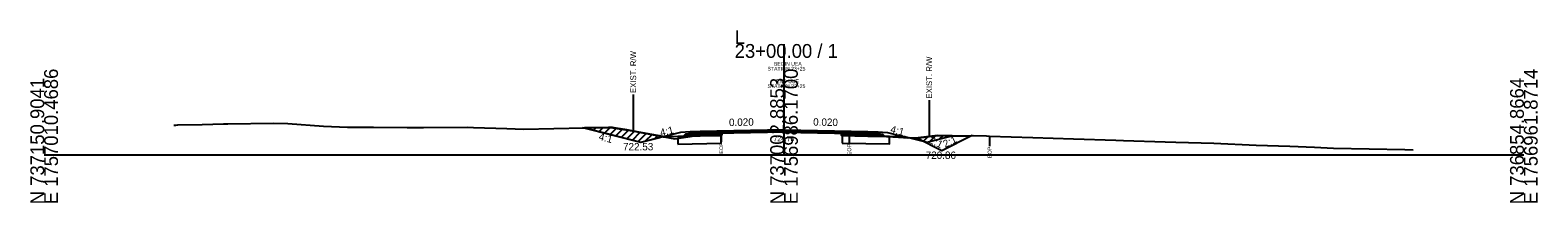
# Model space of a CAD drawing. Extents: x -26 to 4303, y -10 to 9577.
# Drawn here: x 997.2 to 1302.8, y 2990.3 to 3025.3 of the extents above; entities that cross this region are included whole.
import ezdxf

# ---------------------------------------------------------------- set-up
doc = ezdxf.new("R2010")
doc.units = 0
for name, color, linetype in [('Exist CMT Pavement', 7, 'Continuous'), ('Old_Level_10', 7, 'Continuous'), ('Old_Level_2', 7, 'Continuous'), ('Pattern 1', 7, 'Continuous'), ('Prop CMT Conc Surface', 7, 'Continuous'), ('Prop CMT Concrete Structures', 7, 'Continuous'), ('Prop CMT Concrete Wall', 7, 'Continuous'), ('Prop CMT Pvmt Course 1', 7, 'Continuous'), ('Prop CMT Pvmt Course 1 CG', 7, 'Continuous'), ('Prop CMT Pvmt Course 2', 7, 'Continuous'), ('Prop CMT Pvmt Course 2 Wedge', 7, 'Continuous'), ('Prop CMT Pvmt Course 3', 7, 'Continuous'), ('Prop CMT Pvmt Surface', 7, 'Continuous'), ('Prop CMT Pvmt Surface Shoulder', 7, 'Continuous'), ('Prop CMT Pvmt Wedge Surface 1', 7, 'Continuous'), ('Prop CMT Pvmt Wedge Surface 2', 7, 'Continuous'), ('Prop CMT Pvmt Wedge Surface 3', 7, 'Continuous'), ('Prop CMT Shld Paved Course 1', 7, 'Continuous'), ('Prop CMT Shld Paved Course 2', 7, 'Continuous'), ('Prop CMT Shld Paved Course 3', 7, 'Continuous'), ('Prop CMT Slope Grass', 7, 'Continuous'), ('Prop CMT Subgrade Earthwork', 7, 'Continuous'), ('Prop Road Sect_ Recs - UC Shallow (Outline)', 7, 'Continuous'), ('Prop Shade Light', 7, 'Continuous'), ('Prop XS DDE', 7, 'Continuous'), ('Prop XS DDE Elevations', 7, 'Continuous'), ('Prop XS Ditch Standard Text', 7, 'Continuous'), ('Prop XS Earthwork Shape', 7, 'Continuous'), ('Prop XS Hydro Elevations', 7, 'Continuous'), ('Prop XS SE Text', 7, 'Continuous'), ('Prop XS Side Slope Text', 7, 'Continuous'), ('Prop XS Wedging', 7, 'Continuous'), ('Scratch_Level_6', 7, 'Continuous')]:
    doc.layers.add(name, color=color, linetype=linetype)

msp = doc.modelspace()

# ---------------------------------------------------------------- linework, layer by layer
at = {"layer": 'Exist CMT Pavement'}
for points in [[(1150, 3005.07), (1133, 3004.73)], [(1150, 3005.07), (1167, 3004.73)]]:
    msp.add_lwpolyline(points, dxfattribs=at)
at = {"layer": 'Old_Level_10'}
for p, q in [((1176.95, 3003.4), (1175.16, 3003.49)), ((1182.03, 3000.86), (1176.95, 3003.4)), ((1188.13, 3003.91), (1182.03, 3000.86))]:
    msp.add_line(p, q, dxfattribs=at)
at = {"layer": 'Old_Level_2'}
for p, q in [((1150, 3000), (1150, 3022.47)), ((1150, 3000), (1150, 3022.47)), ((1000, 3000), (1150, 3000)), ((1000, 3000), (1150, 3000)), ((1150, 3000), (1300, 3000)), ((1150, 3000), (1300, 3000))]:
    msp.add_line(p, q, dxfattribs=at)
at = {"layer": 'Pattern 1'}
for p, q in [((1110.26, 3005.29), (1110.46, 3005.5)), ((1111.39, 3005.01), (1111.9, 3005.53)), ((1112.52, 3004.73), (1113.35, 3005.55)), ((1113.65, 3004.45), (1114.76, 3005.56)), ((1114.78, 3004.16), (1116.03, 3005.41)), ((1115.91, 3003.88), (1117.25, 3005.21)), ((1117.05, 3003.6), (1118.46, 3005.01)), ((1118.18, 3003.31), (1119.67, 3004.81)), ((1119.31, 3003.03), (1120.87, 3004.59)), ((1120.44, 3002.75), (1122.06, 3004.37)), ((1121.95, 3002.85), (1123.25, 3004.15)), ((1123.84, 3003.32), (1124.45, 3003.93)), ((1132.87, 3003.93), (1132.97, 3004.02)), ((1134.32, 3003.96), (1134.64, 3004.28)), ((1135.76, 3003.99), (1136.31, 3004.54)), ((1137.2, 3004.02), (1137.4, 3004.21)), ((1161.81, 3004.04), (1162.23, 3004.46)), ((1163.19, 3004.01), (1163.57, 3004.39)), ((1164.58, 3003.98), (1165.02, 3004.42)), ((1165.97, 3003.95), (1166.46, 3004.45)), ((1167.35, 3003.93), (1167.68, 3004.26)), ((1168.74, 3003.9), (1168.87, 3004.03)), ((1175.99, 3003.36), (1176.07, 3003.44)), ((1177.12, 3003.08), (1177.52, 3003.48)), ((1178.25, 3002.8), (1179.13, 3003.67)), ((1179.64, 3002.77), (1180.74, 3003.87)), ((1181.53, 3003.24), (1182.19, 3003.9)), ((1183.41, 3003.71), (1183.59, 3003.89)), ((1184.46, 3003.86), (1184.49, 3003.89))]:
    msp.add_line(p, q, dxfattribs=at)
for points in [[(1109.52, 3005.48), (1113.58, 3004.46), (1121, 3002.61), (1125.5, 3003.73), (1123.22, 3004.16), (1120.25, 3004.71), (1118.13, 3005.07), (1116, 3005.42), (1115.25, 3005.54), (1114.42, 3005.58), (1110.12, 3005.49)], [(1137.39, 3004.02), (1132.3, 3003.92), (1134.27, 3004.23), (1135.07, 3004.35), (1136.45, 3004.56), (1137.36, 3004.71), (1137.4, 3004.71)], [(1161.78, 3004.04), (1161.78, 3004.49), (1163.59, 3004.39), (1165.14, 3004.42), (1166.68, 3004.45), (1167.47, 3004.3), (1169.67, 3003.88)], [(1175.52, 3003.48), (1179, 3002.61), (1184.1, 3003.88), (1181.14, 3003.92), (1177.17, 3003.44), (1176.84, 3003.4)]]:
    msp.add_lwpolyline(points, close=True, dxfattribs=at)
at = {"layer": 'Prop CMT Conc Surface'}
for points in [[(1137.25, 3004.57), (1133, 3004.48)], [(1133, 3004.48), (1133, 3004.27)], [(1133, 3004.27), (1137.25, 3004.36)], [(1137.25, 3004.36), (1137.25, 3004.57)], [(1161.64, 3004.59), (1167, 3004.48)], [(1167, 3004.27), (1161.64, 3004.38)], [(1167, 3004.48), (1167, 3004.27)]]:
    msp.add_lwpolyline(points, dxfattribs=at)
at = {"layer": 'Prop CMT Concrete Structures'}
for points in [[(1150, 3004.95), (1137.25, 3004.69)], [(1150, 3004.95), (1161.64, 3004.71)], [(1133, 3004.48), (1133, 3004.73)], [(1137.25, 3004.57), (1133, 3004.48)], [(1137.25, 3004.69), (1137.25, 3004.57)], [(1161.64, 3004.71), (1161.64, 3004.59)], [(1161.64, 3004.59), (1167, 3004.48)], [(1167, 3004.48), (1167, 3004.73)]]:
    msp.add_lwpolyline(points, dxfattribs=at)
at = {"layer": 'Prop CMT Pvmt Course 1'}
for points in [[(1137.25, 3004.36), (1133, 3004.27)], [(1133, 3004.27), (1133, 3003.94)], [(1133, 3003.94), (1137.25, 3004.03)], [(1137.25, 3004.03), (1137.25, 3004.36)], [(1161.64, 3004.38), (1167, 3004.27)], [(1161.64, 3004.05), (1161.64, 3004.38)], [(1167, 3003.94), (1161.64, 3004.05)], [(1167, 3004.27), (1167, 3003.94)]]:
    msp.add_lwpolyline(points, dxfattribs=at)
at = {"layer": 'Prop CMT Pvmt Course 2'}
for points in [[(1133, 3004.73), (1131, 3004.69), (1130.74, 3004.44)], [(1130.74, 3004.44), (1133, 3004.48)], [(1133, 3004.48), (1133, 3004.73)], [(1167, 3004.73), (1169, 3004.69), (1169.26, 3004.44)], [(1167, 3004.48), (1167, 3004.73)], [(1169.26, 3004.44), (1167, 3004.48)]]:
    msp.add_lwpolyline(points, dxfattribs=at)
at = {"layer": 'Prop CMT Pvmt Course 2 Wedge'}
for points in [[(1131, 3004.69), (1129, 3004.53), (1121, 3002.53), (1109.23, 3005.48)], [(1169, 3004.69), (1171, 3004.53), (1175.16, 3003.49)], [(1184.58, 3003.89), (1184.58, 3003.89)]]:
    msp.add_lwpolyline(points, dxfattribs=at)
at = {"layer": 'Prop CMT Pvmt Course 3'}
for points in [[(1133, 3004.48), (1130.74, 3004.44), (1130.53, 3004.22)], [(1130.53, 3004.22), (1133, 3004.27)], [(1133, 3004.27), (1133, 3004.48)], [(1167, 3004.48), (1169.26, 3004.44), (1169.47, 3004.22)], [(1167, 3004.27), (1167, 3004.48)], [(1169.47, 3004.22), (1167, 3004.27)]]:
    msp.add_lwpolyline(points, dxfattribs=at)
at = {"layer": 'Prop CMT Pvmt Surface'}
for points in [[(1150, 3004.82), (1133, 3004.48)], [(1133, 3004.48), (1133, 3004.73)], [(1150, 3004.82), (1167, 3004.48)], [(1167, 3004.48), (1167, 3004.73)]]:
    msp.add_lwpolyline(points, dxfattribs=at)
at = {"layer": 'Prop CMT Pvmt Surface Shoulder'}
msp.add_lwpolyline([(1137.25, 3004.71), (1137.95, 3004.74), (1138.99, 3004.73), (1139.96, 3004.73), (1141.52, 3004.75), (1142.99, 3004.76), (1144.06, 3004.77), (1146.02, 3004.77), (1146.59, 3004.77), (1149.12, 3004.79), (1149.45, 3004.79), (1149.8, 3004.78), (1151.66, 3004.75), (1152.08, 3004.75), (1154.19, 3004.71), (1155.71, 3004.68), (1156.72, 3004.64), (1157.88, 3004.6), (1159.26, 3004.58), (1159.92, 3004.56), (1160.98, 3004.54), (1161.3, 3004.52), (1161.64, 3004.49)], dxfattribs=at)
at = {"layer": 'Prop CMT Pvmt Wedge Surface 1'}
for p, q in [((1133.02, 3003.82), (1125.53, 3003.67)), ((1137.25, 3003.9), (1133.02, 3003.82)), ((1161.64, 3003.92), (1161.64, 3004.49)), ((1161.64, 3003.92), (1166.98, 3003.82)), ((1166.98, 3003.82), (1174.47, 3003.67))]:
    msp.add_line(p, q, dxfattribs=at)
msp.add_lwpolyline([(1137.25, 3003.9), (1137.25, 3004.71)], dxfattribs=at)
at = {"layer": 'Prop CMT Pvmt Wedge Surface 2'}
for points in [[(1142.99, 3004.81), (1144.06, 3004.83), (1146.02, 3004.87), (1146.59, 3004.88), (1149.05, 3004.93), (1149.12, 3004.93), (1149.45, 3004.94), (1149.77, 3004.94), (1149.78, 3004.94), (1149.79, 3004.94), (1149.79, 3004.94), (1149.79, 3004.94), (1149.8, 3004.94), (1149.8, 3004.94), (1149.83, 3004.94), (1149.86, 3004.94), (1150, 3004.95)], [(1150, 3004.95), (1150, 3004.82)], [(1150, 3004.95), (1151.66, 3004.91), (1152.08, 3004.91), (1154.19, 3004.86), (1155.11, 3004.84), (1156.72, 3004.81), (1158.14, 3004.78), (1159.26, 3004.76), (1159.56, 3004.76), (1160.15, 3004.74), (1160.54, 3004.74), (1160.98, 3004.73), (1161.64, 3004.71)], [(1150, 3004.82), (1149.91, 3004.82), (1149.86, 3004.82), (1149.83, 3004.82), (1149.8, 3004.82), (1149.8, 3004.82), (1149.79, 3004.82), (1149.79, 3004.82), (1149.79, 3004.82), (1149.78, 3004.82), (1149.77, 3004.82), (1149.45, 3004.83), (1149.12, 3004.83), (1149.05, 3004.83), (1146.59, 3004.81), (1146.02, 3004.81), (1144.06, 3004.81), (1142.99, 3004.8), (1142.6, 3004.8)], [(1142.6, 3004.8), (1142.99, 3004.81)], [(1161.64, 3004.59), (1160.98, 3004.6), (1160.54, 3004.61), (1160.15, 3004.62), (1159.56, 3004.63), (1159.26, 3004.64), (1158.14, 3004.66), (1156.72, 3004.69), (1155.11, 3004.72), (1154.9, 3004.72), (1154.19, 3004.75), (1152.08, 3004.79), (1151.66, 3004.79), (1151.62, 3004.79), (1150, 3004.82)], [(1161.64, 3004.71), (1161.64, 3004.53)]]:
    msp.add_lwpolyline(points, dxfattribs=at)
at = {"layer": 'Prop CMT Pvmt Wedge Surface 3'}
for points in [[(1150, 3004.82), (1149.91, 3004.82)], [(1149.91, 3004.82), (1150, 3004.82)], [(1150, 3004.82), (1150, 3004.82)], [(1150, 3004.82), (1151.61, 3004.79)], [(1151.61, 3004.79), (1150, 3004.82)], [(1161.64, 3004.52), (1160.98, 3004.58), (1160.54, 3004.6), (1160.15, 3004.6), (1159.56, 3004.62), (1159.26, 3004.62), (1158.14, 3004.66), (1156.72, 3004.68), (1155.11, 3004.72), (1154.9, 3004.72)], [(1154.9, 3004.72), (1155.11, 3004.72)], [(1155.11, 3004.72), (1156.72, 3004.69), (1158.14, 3004.66), (1159.26, 3004.64), (1159.56, 3004.63), (1160.15, 3004.62), (1160.54, 3004.61), (1160.98, 3004.6), (1161.64, 3004.59)], [(1161.64, 3004.59), (1161.64, 3004.52)]]:
    msp.add_lwpolyline(points, dxfattribs=at)
at = {"layer": 'Prop CMT Shld Paved Course 1'}
for points in [[(1133, 3004.27), (1133, 3004.73)], [(1150, 3004.61), (1133, 3004.27)], [(1150, 3004.61), (1167, 3004.27)], [(1167, 3004.27), (1167, 3004.73)]]:
    msp.add_lwpolyline(points, dxfattribs=at)
at = {"layer": 'Prop CMT Shld Paved Course 2'}
for points in [[(1133, 3004.73), (1131, 3004.69)], [(1167, 3004.73), (1169, 3004.69)]]:
    msp.add_lwpolyline(points, dxfattribs=at)
at = {"layer": 'Prop CMT Shld Paved Course 3'}
for q in [(1133, 3004.48), (1167, 3004.48)]:
    msp.add_line((1150, 3004.82), q, dxfattribs=at)
for points in [[(1150, 3005.07), (1133, 3004.73)], [(1150, 3005.07), (1167, 3004.73)], [(1133, 3004.73), (1133, 3004.48)], [(1133, 3004.48), (1137.25, 3004.57)], [(1137.25, 3004.57), (1137.25, 3004.69)], [(1167, 3004.48), (1161.64, 3004.59)], [(1167, 3004.73), (1167, 3004.48)]]:
    msp.add_lwpolyline(points, dxfattribs=at)
at = {"layer": 'Prop CMT Slope Grass'}
msp.add_lwpolyline([(1026.3, 3006.03), (1026.69, 3006.03), (1027.07, 3006.08), (1032.04, 3006.2), (1036.39, 3006.29), (1037.24, 3006.28), (1046.52, 3006.43), (1049.37, 3006.34), (1056.66, 3005.81), (1061.49, 3005.65), (1066.79, 3005.6), (1073.62, 3005.59), (1076.93, 3005.53), (1085.74, 3005.6), (1087.06, 3005.59), (1093.78, 3005.34), (1097.2, 3005.2), (1109.47, 3005.48), (1114.8, 3005.58), (1119.24, 3004.87), (1127.86, 3003.27), (1130.5, 3003.66), (1137.22, 3004.71), (1137.95, 3004.74), (1138.99, 3004.73), (1139.96, 3004.73), (1141.52, 3004.75), (1142.99, 3004.76), (1144.06, 3004.77), (1146.02, 3004.77), (1146.59, 3004.77), (1149.12, 3004.79), (1149.45, 3004.79), (1149.8, 3004.78), (1151.66, 3004.75), (1152.08, 3004.75), (1154.19, 3004.71), (1155.71, 3004.68), (1156.72, 3004.64), (1157.88, 3004.6), (1159.26, 3004.58), (1159.92, 3004.56), (1160.98, 3004.54), (1161.3, 3004.52), (1161.91, 3004.46), (1163.45, 3004.39), (1163.94, 3004.4), (1166.53, 3004.45), (1168.53, 3004.07), (1169.78, 3003.83), (1176.69, 3003.4), (1181.03, 3003.91), (1183.38, 3003.88), (1187.21, 3003.9), (1188.32, 3003.91), (1191.08, 3003.87), (1191.69, 3003.84), (1200.47, 3003.52), (1208.68, 3003.25), (1217.25, 3002.97), (1218.82, 3002.92), (1227.3, 3002.66), (1229.41, 3002.58), (1237.17, 3002.36), (1245.75, 3001.99), (1252.57, 3001.75), (1257.57, 3001.58), (1261.4, 3001.41), (1275.88, 3001.09), (1277.57, 3001.03)], dxfattribs=at)
at = {"layer": 'Prop CMT Subgrade Earthwork'}
for points in [[(1133, 3004.27), (1130.53, 3004.22), (1130.03, 3004.21), (1129.69, 3003.87)], [(1129.69, 3003.87), (1133, 3003.94)], [(1133, 3003.94), (1133, 3004.27)], [(1167, 3004.27), (1169.47, 3004.22), (1169.97, 3004.21), (1170.31, 3003.87)], [(1167, 3003.94), (1167, 3004.27)], [(1170.31, 3003.87), (1167, 3003.94)]]:
    msp.add_lwpolyline(points, dxfattribs=at)
at = {"layer": 'Prop Road Sect_ Recs - UC Shallow (Outline)'}
for points in [[(1128.5, 3002.22), (1137.25, 3002.4), (1137.25, 3003.9), (1131.25, 3003.78), (1128.47, 3003.36)], [(1161.78, 3002.42), (1171.36, 3002.23), (1171.39, 3003.62), (1171.39, 3003.73), (1169.67, 3003.76), (1161.78, 3003.92)]]:
    msp.add_lwpolyline(points, close=True, dxfattribs=at)
at = {"layer": 'Prop Shade Light'}
for points in [[(1128.5, 3002.22), (1137.25, 3002.4), (1137.25, 3003.9), (1131.25, 3003.78), (1128.47, 3003.36), (1128.5, 3002.22)], [(1128.5, 3002.22), (1137.25, 3002.4), (1137.25, 3003.9), (1131.25, 3003.78), (1128.47, 3003.36), (1128.5, 3002.22)], [(1161.78, 3002.42), (1171.36, 3002.23), (1171.39, 3003.62), (1171.39, 3003.73), (1169.67, 3003.76), (1161.78, 3003.92), (1161.78, 3002.42)], [(1161.78, 3002.42), (1171.36, 3002.23), (1171.39, 3003.62), (1171.39, 3003.73), (1169.67, 3003.76), (1161.78, 3003.92), (1161.78, 3002.42)]]:
    msp.add_lwpolyline(points, dxfattribs=at)
at = {"layer": 'Prop XS DDE Elevations'}
for points in [[(1125.61, 3003.69), (1125.53, 3003.67), (1121, 3002.53), (1109.23, 3005.47), (1109.47, 3005.48), (1114.8, 3005.58), (1119.24, 3004.87)], [(1109.23, 3005.47), (1109.47, 3005.48), (1114.8, 3005.58), (1119.24, 3004.87), (1125.61, 3003.69), (1125.53, 3003.67), (1121, 3002.53)], [(1125.61, 3003.69), (1125.53, 3003.67), (1125.7, 3003.67)], [(1125.61, 3003.69), (1125.53, 3003.67), (1125.7, 3003.67)], [(1125.7, 3003.67), (1127.86, 3003.27), (1130.5, 3003.66), (1131.25, 3003.78)], [(1131.25, 3003.78), (1125.7, 3003.67), (1127.86, 3003.27), (1130.5, 3003.66)], [(1133.02, 3003.82), (1131.25, 3003.78), (1137.22, 3004.71), (1137.25, 3004.71), (1137.25, 3003.9)], [(1131.25, 3003.78), (1137.22, 3004.71), (1137.25, 3004.71), (1137.25, 3003.9), (1133.02, 3003.82)], [(1161.64, 3004.49), (1161.91, 3004.46), (1163.45, 3004.39), (1163.94, 3004.4), (1166.53, 3004.45), (1168.53, 3004.07), (1169.78, 3003.83), (1171.42, 3003.73), (1166.98, 3003.82), (1161.64, 3003.92)], [(1161.91, 3004.46), (1163.45, 3004.39), (1163.94, 3004.4), (1166.53, 3004.45), (1168.53, 3004.07), (1169.78, 3003.83), (1171.42, 3003.73), (1166.98, 3003.82), (1161.64, 3003.92), (1161.64, 3004.49)], [(1171.42, 3003.73), (1175.16, 3003.49), (1174.47, 3003.67)], [(1174.47, 3003.67), (1175.16, 3003.49), (1171.42, 3003.73)]]:
    msp.add_lwpolyline(points, close=True, dxfattribs=at)
at = {"layer": 'Prop XS Ditch Standard Text'}
for p, q in [((1119.43, 3012.24), (1119.43, 3004.83)), ((1179.43, 3011.12), (1179.43, 3003.72)), ((1137.25, 3004.71), (1137.25, 3002.66)), ((1163.24, 3004.4), (1163.24, 3002.35)), ((1191.69, 3003.84), (1191.69, 3001.79))]:
    msp.add_line(p, q, dxfattribs=at)
at = {"layer": 'Prop XS Earthwork Shape'}
for points in [[(1176.94, 3003.41), (1176.82, 3003.41), (1181.03, 3003.91), (1183.38, 3003.88), (1187.21, 3003.9), (1188.13, 3003.91), (1182.03, 3000.86)], [(1187.21, 3003.9), (1188.13, 3003.91), (1182.03, 3000.86), (1176.94, 3003.41), (1176.82, 3003.41), (1181.03, 3003.91), (1183.38, 3003.88)]]:
    msp.add_lwpolyline(points, close=True, dxfattribs=at)
at = {"layer": 'Prop XS Wedging'}
for p, q in [((1150, 3004.95), (1139.11, 3004.73)), ((1161.64, 3004.71), (1150, 3004.95)), ((1151.66, 3004.75), (1152.08, 3004.75)), ((1161.63, 3004.49), (1161.63, 3004.52)), ((1161.64, 3004.59), (1161.64, 3004.71)), ((1161.64, 3004.52), (1161.64, 3004.59))]:
    msp.add_line(p, q, dxfattribs=at)
for points in [[(1139.11, 3004.73), (1139.96, 3004.73), (1141.52, 3004.75)], [(1141.52, 3004.75), (1142.99, 3004.76), (1144.06, 3004.77), (1146.02, 3004.77), (1146.59, 3004.77)], [(1146.59, 3004.77), (1149.05, 3004.79), (1149.12, 3004.79)], [(1149.12, 3004.79), (1149.45, 3004.79), (1149.77, 3004.78), (1149.78, 3004.78), (1149.79, 3004.78), (1149.79, 3004.78), (1149.79, 3004.78), (1149.8, 3004.78), (1149.8, 3004.78), (1149.83, 3004.78), (1149.86, 3004.78), (1150, 3004.78), (1151.66, 3004.75)], [(1152.08, 3004.75), (1154.19, 3004.71), (1155.71, 3004.68), (1156.72, 3004.64)], [(1156.72, 3004.64), (1158.14, 3004.61), (1159.26, 3004.58), (1159.56, 3004.58), (1160.15, 3004.56), (1160.54, 3004.56), (1160.98, 3004.54)], [(1160.98, 3004.54), (1161.3, 3004.52), (1161.63, 3004.49)], [(1161.63, 3004.52), (1161.64, 3004.52)]]:
    msp.add_lwpolyline(points, dxfattribs=at)

# ---------------------------------------------------------------- texts
at = {"layer": 'Old_Level_2'}
for s, p in [('L', (1140, 3022.47)), ('L', (1140, 3022.47)), ('23+00.00 / 1', (1140, 3019.67)), ('23+00.00 / 1', (1140, 3019.67))]:
    msp.add_text(s, height=2.8, dxfattribs=at).set_placement(p)
for s, p in [('E 1757010.4686', (1002.8, 2990)), ('E 1757010.4686', (1002.8, 2990)), ('E 1756986.1700', (1152.8, 2990)), ('E 1756986.1700', (1152.8, 2990)), ('E 1756961.8714', (1302.8, 2990)), ('E 1756961.8714', (1302.8, 2990)), ('N 737150.9041', (1000, 2990)), ('N 737150.9041', (1000, 2990)), ('N 737002.8853', (1150, 2990)), ('N 737002.8853', (1150, 2990)), ('N 736854.8664', (1300, 2990)), ('N 736854.8664', (1300, 2990))]:
    msp.add_text(s, height=2.8, rotation=90, dxfattribs=at).set_placement(p)
at = {"layer": 'Prop CMT Concrete Wall'}
for rotation, p in [(334.1383, (1179.26, 3002.52)), (25.8617, (1182.69, 3001.44))]:
    msp.add_text('2:1', height=1.5, rotation=rotation, dxfattribs=at).set_placement(p)
msp.add_text('720.86', height=1.5, dxfattribs=at).set_placement((1178.73, 2999.2))
at = {"layer": 'Prop CMT Pvmt Course 1 CG'}
msp.add_text('724.78', height=1, dxfattribs=at).set_placement((1147.86, 3002.78))
at = {"layer": 'Prop XS DDE'}
for s, p in [('STATION 23+25', (1146.66, 3017.1)), ('BEGIN UEA', (1147.95, 3018.08))]:
    msp.add_text(s, height=0.75, dxfattribs=at).set_placement(p)
at = {"layer": 'Prop XS Ditch Standard Text'}
for s, height, p in [('EXIST. R/W', 1.181, (1120.02, 3012.54)), ('EXIST. R/W', 1.181, (1180.02, 3011.42)), ('EOP', 0.787, (1137.65, 3000.26)), ('EOP', 0.787, (1163.63, 2999.95)), ('EOP', 0.787, (1192.09, 2999.39))]:
    msp.add_text(s, height=height, rotation=90, dxfattribs=at).set_placement(p)
at = {"layer": 'Prop XS Hydro Elevations'}
msp.add_text('722.53', height=1.5, dxfattribs=at).set_placement((1117.36, 3000.93))
at = {"layer": 'Prop XS SE Text'}
for rotation, p in [(1.1458, (1138.86, 3005.85)), (358.8542, (1155.9, 3005.95))]:
    msp.add_text('0.020', height=1.5, rotation=rotation, dxfattribs=at).set_placement(p)
at = {"layer": 'Prop XS Side Slope Text'}
for rotation, p in [(14.0362, (1125.06, 3003.74)), (345.9638, (1171.46, 3004.55)), (345.9638, (1112.33, 3003.07))]:
    msp.add_text('4:1', height=1.5, rotation=rotation, dxfattribs=at).set_placement(p)
at = {"layer": 'Scratch_Level_6'}
for s, p in [('STATION 23+25', (1146.66, 3013.56)), ('END UUE', (1148.38, 3014.54))]:
    msp.add_text(s, height=0.75, dxfattribs=at).set_placement(p)

doc.saveas('drawing.dxf')
